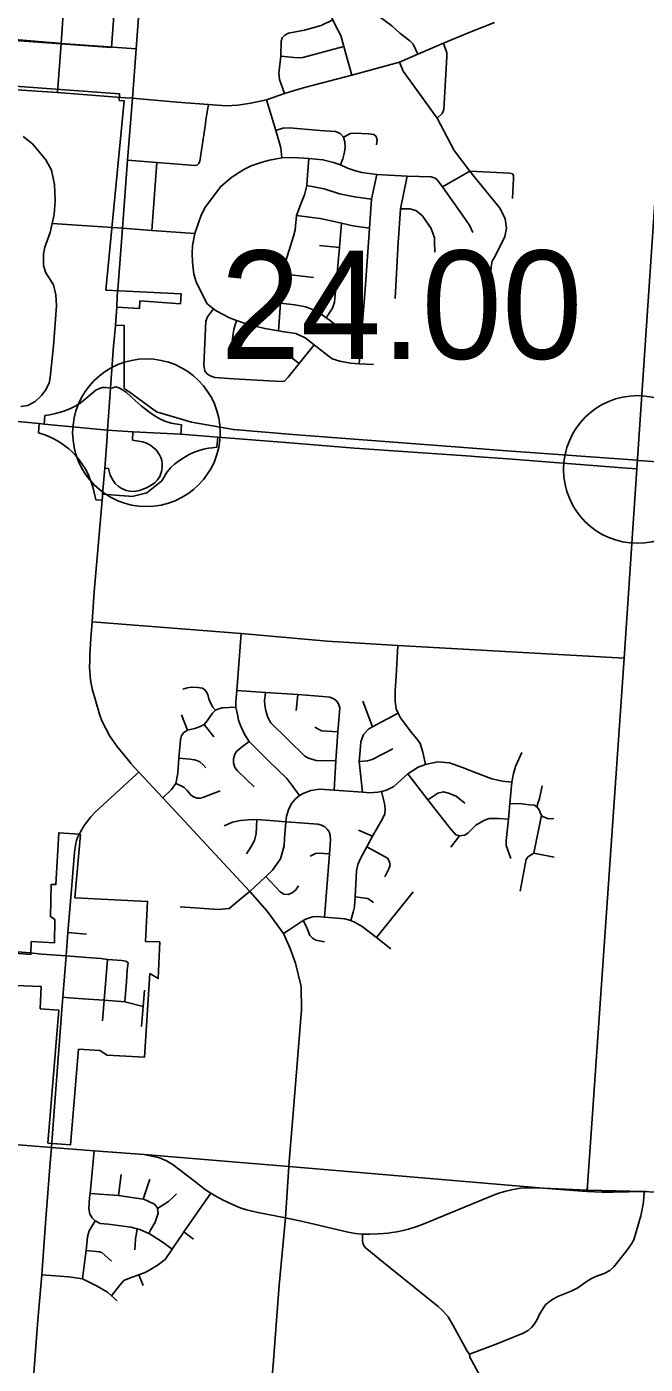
# Model space of a CAD drawing. Extents: x 1729596 to 1934326, y 644115 to 911751.
# Drawn here: x 1874925 to 1881210, y 694653 to 708239 of the extents above; entities that cross this region are included whole.
import ezdxf

# ---------------------------------------------------------------- set-up
doc = ezdxf.new("R2010")
doc.units = 0
for name, color, linetype in [('Default', 7, 'Continuous'), ('GM_X_City_Street', 7, 'Continuous'), ('GM_X_Corporation', 7, 'Continuous'), ('GM_X_County', 7, 'Continuous'), ('GM_X_Interchange_Ramps', 7, 'Continuous'), ('GM_X_Interstate_Route', 7, 'Continuous'), ('GM_X_Township', 7, 'Continuous')]:
    doc.layers.add(name, color=color, linetype=linetype)

msp = doc.modelspace()

# ---------------------------------------------------------------- linework, layer by layer
at = {"layer": 'Default'}
for centre in [(1876141, 704116), (1881130, 703742)]:
    msp.add_circle(centre, 750, dxfattribs=at)
at = {"layer": 'GM_X_City_Street'}
for points in [[(1875274, 708070), (1875309, 708571), (1875328, 709073), (1875361, 709500), (1875364, 709546), (1875414, 710233), (1875461, 710928), (1875468, 711028), (1875511, 711669), (1875549, 711889), (1875577, 712159)], [(1875999, 707513), (1876035, 708014), (1876074, 708518), (1876109, 709012), (1876169, 709781), (1876196, 710119), (1876219, 710444), (1876289, 711348), (1876316, 711707), (1876349, 712047), (1876346, 712158)], [(1878900, 707961), (1878851, 708061), (1878819, 708095), (1878716, 708173), (1878636, 708249), (1878465, 708375), (1878369, 708491), (1878315, 708576), (1878290, 708615), (1878201, 708777), (1878166, 708846), (1878060, 709058), (1878011, 709159), (1877905, 709380), (1877928, 709480), (1877954, 709758), (1877997, 710332)], [(1878227, 707749), (1878147, 708039), (1878115, 708150), (1878065, 708246), (1878035, 708308), (1877916, 708546), (1877682, 708989), (1877593, 709171), (1877560, 709208), (1877515, 709231), (1877044, 709272), (1876811, 709288), (1876494, 709306), (1876464, 709291), (1876441, 709243), (1876424, 709061)], [(1877544, 707561), (1877493, 707704), (1877488, 707767), (1877505, 707940), (1877510, 708093), (1877521, 708128), (1877547, 708155), (1877585, 708174), (1877747, 708206), (1877916, 708253), (1878035, 708308)], [(1877689, 707605), (1877761, 707627), (1878227, 707749), (1878712, 707881), (1878900, 707961), (1879159, 708073), (1879420, 708181), (1879677, 708281)], [(1874358, 708146), (1875249, 708073)], [(1875236, 707572), (1875274, 708070)], [(1875249, 708073), (1875274, 708070), (1876035, 708014)], [(1877505, 707940), (1877643, 707926), (1877695, 707923), (1877731, 707926), (1878147, 708039)], [(1879159, 708073), (1879195, 707976), (1879195, 707936), (1879162, 707398), (1879145, 707359), (1879096, 707310)], [(1872116, 707916), (1872462, 707916), (1872592, 707912), (1872725, 707899), (1872920, 707873), (1873081, 707835), (1873470, 707741), (1873630, 707710), (1873836, 707682), (1873946, 707670), (1874334, 707632), (1874976, 707588), (1875236, 707572), (1875926, 707518)], [(1879596, 705130), (1879645, 705805), (1879654, 705859), (1879689, 705916), (1879784, 706109), (1879798, 706195), (1879786, 706289), (1879734, 706392), (1879482, 706704), (1879428, 706774), (1879267, 706983), (1879096, 707310), (1878750, 707787), (1878712, 707881)], [(1876450, 707475), (1876771, 707449), (1876950, 707437), (1877069, 707444), (1877202, 707464), (1877361, 707497), (1877544, 707561), (1877689, 707605)], [(1875849, 705568), (1875898, 706192), (1875949, 706884), (1875999, 707513)], [(1875926, 707518), (1875999, 707513), (1876450, 707475)], [(1877516, 706907), (1877505, 707011), (1877456, 707185), (1877361, 707497)], [(1876746, 707290), (1876762, 707396)], [(1876762, 707396), (1876771, 707449)], [(1875949, 706884), (1876248, 706859), (1876632, 706831), (1876656, 706835), (1876675, 706850), (1876685, 706873), (1876740, 707253), (1876746, 707290)], [(1877456, 707185), (1877526, 707208), (1877591, 707211), (1877908, 707185), (1878061, 707175), (1878108, 707154), (1878143, 707118), (1878157, 707072), (1878159, 707014), (1878152, 706964), (1878135, 706898), (1878112, 706836)], [(1874865, 704382), (1874935, 704393), (1875009, 704433), (1875076, 704492), (1875116, 704548), (1875151, 704618), (1875162, 704676), (1875197, 704999), (1875227, 705406), (1875222, 705517), (1875198, 705617), (1875118, 705739), (1875095, 705815), (1875094, 705875), (1875096, 705931), (1875109, 706002), (1875163, 706151), (1875182, 706241), (1875202, 706333), (1875214, 706474), (1875208, 706638), (1875175, 706781), (1875120, 706886), (1874984, 707049), (1874888, 707125)], [(1878143, 707118), (1878216, 707155), (1878256, 707159), (1878397, 707153), (1878450, 707144), (1878476, 707123), (1878487, 707091), (1878480, 707041)], [(1876197, 706171), (1876248, 706859)], [(1876632, 706140), (1876666, 706236), (1876698, 706324), (1876741, 706411), (1876896, 706617), (1877008, 706713), (1877132, 706790), (1877206, 706827), (1877316, 706865), (1877392, 706885), (1877516, 706907), (1877635, 706910), (1877791, 706901), (1877935, 706888), (1878042, 706860), (1878112, 706836), (1878183, 706804), (1878265, 706776), (1878330, 706759), (1878481, 706739), (1878792, 706720), (1879033, 706716), (1879075, 706702), (1879096, 706683), (1879151, 706612)], [(1877483, 705150), (1877502, 705433), (1877522, 705729), (1877526, 705765), (1877635, 706112), (1877652, 706177), (1877666, 706321), (1877709, 706441), (1877746, 706531), (1877772, 706628), (1877778, 706733), (1877791, 706901)], [(1878301, 704816), (1878325, 705104), (1878368, 705617), (1878409, 706195), (1878419, 706341), (1878429, 706489), (1878481, 706739)], [(1878700, 706051), (1878700, 706055), (1878702, 706091), (1878724, 706391), (1878792, 706720)], [(1879151, 706612), (1879428, 706774), (1879832, 706753), (1879862, 706745), (1879872, 706728), (1879871, 706698), (1879859, 706494)], [(1877772, 706628), (1877947, 706593), (1878102, 706542), (1878255, 706511), (1878429, 706489)], [(1879151, 706612), (1879353, 706327), (1879427, 706216), (1879456, 706151)], [(1879068, 706056), (1879067, 706096), (1879033, 706191), (1878944, 706321), (1878879, 706373), (1878819, 706390), (1878724, 706391)], [(1875182, 706241), (1875898, 706192)], [(1877666, 706321), (1877907, 706291), (1878033, 706266), (1878124, 706245), (1878237, 706218), (1878409, 706195)], [(1877966, 705284), (1878032, 705382), (1878053, 705442), (1878102, 705996), (1878124, 706245)], [(1875898, 706192), (1876197, 706171), (1876632, 706140)], [(1876632, 706140), (1876610, 706018), (1876606, 705935), (1876608, 705849), (1876623, 705725), (1876645, 705648), (1876754, 705429), (1876821, 705374), (1876848, 705353), (1876986, 705282), (1877055, 705257), (1877175, 705214), (1877344, 705173), (1877483, 705150), (1877541, 705141), (1877658, 705125), (1877753, 705079), (1877847, 705007), (1877879, 704982), (1878029, 704865), (1878106, 704842), (1878215, 704822), (1878301, 704816), (1878449, 704807)], [(1877898, 706018), (1878102, 705996)], [(1878669, 705479), (1878700, 706051)], [(1879071, 705948), (1879068, 706054), (1879068, 706056)], [(1877522, 705729), (1877840, 705691)], [(1875840, 705410), (1875848, 705557), (1875849, 705568)], [(1877502, 705433), (1877650, 705416), (1877759, 705394), (1877886, 705343), (1877966, 705284), (1877998, 705261), (1878132, 705156), (1878165, 705135), (1878217, 705120), (1878325, 705104)], [(1875830, 705252), (1875839, 705391), (1875840, 705410)], [(1876758, 704715), (1876735, 704740), (1876724, 704806), (1876746, 705248), (1876763, 705292), (1876821, 705374)], [(1875693, 703461), (1875695, 703490), (1875717, 703755), (1875739, 704022), (1875747, 704141), (1875775, 704569), (1875805, 704999), (1875826, 705199)], [(1875826, 705199), (1875827, 705208), (1875830, 705252)], [(1877227, 704927), (1877084, 704945), (1877016, 704961), (1877013, 704991), (1877015, 705073), (1877028, 705163), (1877035, 705189), (1877055, 705257)], [(1876758, 704715), (1876790, 704694), (1876836, 704675), (1877027, 704662), (1877511, 704635), (1877543, 704638), (1877582, 704681), (1877693, 704818), (1877847, 705007)], [(1877416, 704895), (1877572, 704888), (1877622, 704873), (1877693, 704818)], [(1875565, 701798), (1875566, 701857), (1875576, 702030), (1875589, 702195), (1875611, 702499), (1875690, 703431), (1875693, 703461)], [(1875589, 702195), (1877103, 702076), (1877979, 701998), (1878695, 701955), (1880996, 701827)], [(1877696, 700430), (1877630, 700523), (1877566, 700602), (1877382, 700781), (1877218, 700944), (1877185, 700978), (1877141, 701046), (1877097, 701140), (1877078, 701195), (1877065, 701254), (1877051, 701329), (1877051, 701381), (1877058, 701497), (1877103, 702076)], [(1878977, 700745), (1878949, 700871), (1878921, 700959), (1878890, 701006), (1878831, 701075), (1878722, 701218), (1878699, 701268), (1878680, 701311), (1878670, 701385), (1878670, 701492), (1878677, 701644), (1878695, 701955)], [(1875980, 700761), (1875841, 700930), (1875769, 701034), (1875687, 701189), (1875663, 701256), (1875590, 701514), (1875572, 701605), (1875563, 701733), (1875565, 701798)], [(1876510, 701512), (1876558, 701525), (1876597, 701530), (1876664, 701529), (1876710, 701521), (1876736, 701502), (1876753, 701480), (1876764, 701455), (1876774, 701412), (1876784, 701384), (1876816, 701329), (1876843, 701297)], [(1877058, 701497), (1877350, 701477), (1877678, 701455), (1877934, 701435), (1878004, 701428), (1878046, 701413), (1878077, 701387)], [(1877350, 701477), (1877342, 701396), (1877344, 701347), (1877353, 701289), (1877374, 701224), (1877405, 701168), (1877749, 700829), (1877787, 700808), (1877867, 700786), (1878065, 700781)], [(1877664, 701293), (1877678, 701455)], [(1878049, 700484), (1878065, 700781), (1878086, 701076), (1878105, 701321), (1878093, 701361), (1878077, 701387)], [(1878439, 701127), (1878340, 701388)], [(1876307, 700408), (1876396, 700492), (1876441, 700552), (1876459, 700657), (1876471, 700808), (1876486, 700997), (1876498, 701040), (1876522, 701071), (1876558, 701094), (1876584, 701100), (1876634, 701111), (1876686, 701131), (1876726, 701151), (1876758, 701188), (1876813, 701266), (1876843, 701297), (1876876, 701311), (1876911, 701321), (1877051, 701329)], [(1876558, 701094), (1876497, 701251)], [(1878338, 700465), (1878303, 700775), (1878312, 700886), (1878320, 700974), (1878347, 701049), (1878401, 701106), (1878439, 701127), (1878526, 701176), (1878699, 701268)], [(1876726, 701151), (1876826, 701027)], [(1877852, 701125), (1877921, 701086), (1878086, 701076)], [(1877185, 700978), (1877104, 700917), (1877057, 700878), (1877038, 700849), (1877026, 700803), (1877025, 700762), (1877040, 700716), (1877068, 700681), (1877237, 700517)], [(1876471, 700808), (1876583, 700798), (1876630, 700793), (1876654, 700786), (1876684, 700773), (1876719, 700743), (1876744, 700713)], [(1878303, 700775), (1878388, 700782), (1878434, 700797), (1878646, 700903)], [(1879845, 699790), (1879796, 699921), (1879795, 699972), (1879819, 700191), (1879833, 700349), (1879853, 700566), (1879871, 700653), (1879890, 700725), (1879957, 700866)], [(1875469, 700056), (1875481, 700077), (1875509, 700124), (1875542, 700170), (1875576, 700213), (1875618, 700257), (1875996, 700608), (1876064, 700668), (1875984, 700755), (1875980, 700761)], [(1877596, 696754), (1877635, 697244), (1877717, 698254), (1877713, 698490), (1877656, 698728), (1877603, 698875), (1877533, 699027), (1877367, 699254), (1877191, 699455), (1876307, 700408), (1876064, 700668)], [(1877165, 699434), (1877191, 699455), (1877354, 699608), (1877421, 699672), (1877502, 699786), (1877539, 699920), (1877544, 699994), (1877557, 700162), (1877565, 700221), (1877589, 700294), (1877619, 700351), (1877657, 700395), (1877696, 700430), (1877741, 700455), (1877810, 700482), (1877898, 700495), (1878049, 700484), (1878338, 700465), (1878412, 700458), (1878491, 700464), (1878528, 700470), (1878580, 700486), (1878656, 700522), (1878796, 700649), (1878902, 700717), (1878977, 700745), (1878990, 700750), (1879102, 700771), (1879222, 700761), (1879353, 700714), (1879480, 700663), (1879652, 700600), (1879759, 700577), (1879853, 700566)], [(1876441, 700552), (1876493, 700528), (1876525, 700510), (1876554, 700481), (1876589, 700442), (1876614, 700420), (1876635, 700410), (1876658, 700403), (1876687, 700403), (1876713, 700411), (1876774, 700434), (1876889, 700479)], [(1878796, 700649), (1879001, 700386), (1879221, 700104), (1879285, 700030), (1879321, 700021)], [(1880112, 700311), (1880116, 700342), (1880135, 700401), (1880163, 700529)], [(1878218, 699160), (1878243, 699244), (1878254, 699298), (1878261, 699401), (1878274, 699664), (1878289, 699728), (1878316, 699791), (1878382, 699908), (1878439, 700016), (1878540, 700192), (1878562, 700244), (1878567, 700295), (1878561, 700348), (1878528, 700470)], [(1879001, 700386), (1879102, 700453), (1879158, 700466), (1879210, 700454), (1879289, 700425), (1879375, 700351)], [(1879833, 700349), (1879956, 700347), (1880030, 700337), (1880084, 700332), (1880112, 700311), (1880131, 700285), (1880148, 700241), (1880155, 700231), (1880165, 700218), (1880227, 700193), (1880279, 700196)], [(1876932, 700121), (1877017, 700158), (1877098, 700178), (1877175, 700184), (1877264, 700185), (1877438, 700174), (1877557, 700162), (1877565, 700162)], [(1877158, 699839), (1877206, 699912), (1877239, 699972), (1877255, 700045), (1877264, 700185)], [(1877565, 700162), (1877881, 700138), (1877919, 700130), (1877953, 700111), (1877979, 700088)], [(1879321, 700021), (1879377, 700026), (1879409, 700050), (1879487, 700128), (1879568, 700177), (1879624, 700196), (1879722, 700196), (1879819, 700191)], [(1880155, 700231), (1880078, 699846), (1880283, 699803)], [(1875179, 696910), (1875282, 698254), (1875293, 698383), (1875325, 698801), (1875344, 699037), (1875375, 699434), (1875410, 699855), (1875420, 699924), (1875424, 699945), (1875432, 699972), (1875442, 700004), (1875458, 700036), (1875465, 700049), (1875469, 700056)], [(1877951, 699195), (1878002, 699838), (1878013, 699977), (1878008, 700029), (1877997, 700061), (1877979, 700088)], [(1878297, 700079), (1878439, 700016)], [(1879233, 699907), (1879321, 700021)], [(1878382, 699908), (1878559, 699811), (1878592, 699792), (1878609, 699763), (1878619, 699730), (1878608, 699691), (1878564, 699605)], [(1877806, 699814), (1877858, 699840), (1877888, 699846), (1878002, 699838)], [(1879937, 699457), (1880001, 699782), (1880022, 699810), (1880078, 699846)], [(1877354, 699608), (1877501, 699451), (1877538, 699427), (1877581, 699423), (1877621, 699440), (1877660, 699471), (1877686, 699513)], [(1878478, 698988), (1878852, 699452)], [(1876484, 699300), (1876872, 699271), (1876982, 699284), (1877165, 699434)], [(1878261, 699401), (1878392, 699384), (1878449, 699344)], [(1877533, 699027), (1877593, 699066), (1877733, 699161), (1877767, 699178), (1877830, 699198), (1877879, 699200), (1877951, 699195), (1878156, 699176), (1878218, 699160), (1878261, 699139), (1878332, 699101), (1878478, 698988), (1878625, 698872)], [(1875344, 699037), (1875531, 699023)], [(1877950, 698944), (1877862, 698961), (1877828, 698980), (1877802, 699009), (1877769, 699095), (1877733, 699161)], [(1874063, 698907), (1874957, 698831)], [(1874957, 698831), (1875078, 698820), (1875325, 698801)], [(1875325, 698801), (1875536, 698783), (1875682, 698774), (1875744, 698764), (1875748, 698764)], [(1875693, 698141), (1875710, 698351), (1875744, 698764)], [(1875748, 698764), (1875890, 698755), (1875933, 698747), (1875954, 698730)], [(1875920, 698334), (1875937, 698540), (1875946, 698661), (1875954, 698730)], [(1875293, 698383), (1875355, 698375), (1875499, 698366), (1875710, 698351), (1875920, 698334), (1876108, 698286)], [(1876092, 698084), (1876108, 698286), (1876120, 698454)], [(1869895, 697274), (1871736, 697131), (1875175, 696856)], [(1875175, 696856), (1875175, 696856), (1875179, 696910)], [(1874409, 686478), (1874480, 687499), (1874558, 688592), (1874608, 689305), (1874622, 689526), (1874627, 689590), (1874698, 690594), (1874737, 691097), (1874807, 692083), (1874880, 693048), (1875039, 695102), (1875078, 695560), (1875115, 696086), (1875158, 696658), (1875175, 696856)], [(1875175, 696856), (1875611, 696821), (1875979, 696792)], [(1875621, 696109), (1875588, 696140), (1875567, 696179), (1875556, 696231), (1875564, 696345), (1875568, 696387), (1875611, 696821)], [(1875979, 696792), (1876119, 696782), (1876275, 696750), (1876344, 696719), (1876414, 696677), (1876629, 696512), (1876741, 696426), (1876796, 696389), (1876847, 696359), (1876920, 696319), (1877003, 696281), (1877053, 696259), (1877104, 696239), (1877157, 696223), (1877214, 696207), (1877273, 696193), (1877555, 696140)], [(1877360, 689471), (1877362, 689824), (1877353, 690101), (1877342, 690429), (1877333, 690844), (1877311, 691542), (1877303, 691855), (1877319, 692456), (1877323, 692848), (1877329, 693459), (1877371, 694006), (1877430, 694648), (1877491, 695456), (1877555, 696140), (1877589, 696661), (1877596, 696754)], [(1875858, 696367), (1875884, 696581)], [(1876107, 696331), (1876175, 696534)], [(1875568, 696387), (1875858, 696367), (1876107, 696331), (1876113, 696330), (1876222, 696278), (1876253, 696242), (1876254, 696236), (1876261, 696187), (1876230, 696095), (1876186, 696021), (1876164, 695982)], [(1876254, 696236), (1876366, 696305), (1876409, 696346), (1876445, 696385)], [(1876520, 695998), (1876520, 695998), (1876796, 696389)], [(1878337, 695974), (1878408, 695973), (1878497, 695976), (1878551, 695980), (1878596, 695985), (1878634, 695990), (1878684, 695999), (1878749, 696013), (1878805, 696026), (1878867, 696044), (1878936, 696068), (1879668, 696371), (1879722, 696390), (1879793, 696412), (1879868, 696428), (1879943, 696440), (1880029, 696445), (1880175, 696442), (1880568, 696412)], [(1879424, 694754), (1879696, 694856), (1879968, 694967), (1880020, 694996), (1880055, 695025), (1880076, 695052), (1880102, 695092), (1880120, 695126), (1880129, 695148), (1880149, 695183), (1880176, 695225), (1880197, 695255), (1880219, 695278), (1880269, 695315), (1880320, 695341), (1880457, 695396), (1880524, 695430), (1880609, 695489), (1880665, 695524), (1880725, 695551), (1880793, 695576), (1880850, 695606), (1880890, 695643), (1881022, 695809), (1881070, 695875), (1881092, 695915), (1881164, 696161), (1881190, 696279), (1881194, 696342), (1881199, 696408), (1881221, 696407)], [(1880568, 696412), (1880623, 696408), (1880772, 696401), (1880884, 696401), (1881199, 696408)], [(1875491, 695522), (1875508, 695655), (1875528, 695809), (1875542, 695947), (1875559, 696009), (1875621, 696109)], [(1875621, 696109), (1875671, 696084), (1875752, 696075), (1875981, 696044), (1876048, 696027), (1876075, 696020), (1876164, 695982), (1876168, 695980), (1876302, 695895), (1876402, 695821)], [(1877555, 696140), (1877729, 696102), (1878102, 696015), (1878190, 695993), (1878267, 695980), (1878329, 695975)], [(1875785, 695349), (1875870, 695457), (1875913, 695502), (1875987, 695533), (1876065, 695562), (1876134, 695588), (1876249, 695656), (1876330, 695716), (1876402, 695821), (1876429, 695861), (1876503, 695972), (1876520, 695998)], [(1876023, 695815), (1876031, 695923), (1876048, 696027)], [(1876520, 695998), (1876620, 695925)], [(1878329, 695975), (1878337, 695974), (1878337, 695910), (1878340, 695883), (1878349, 695858), (1878368, 695837), (1878397, 695811), (1878496, 695731), (1879104, 695238), (1879151, 695200), (1879181, 695166), (1879206, 695136), (1879258, 695046), (1879400, 694784), (1879424, 694754)], [(1875528, 695809), (1875665, 695796), (1875687, 695788), (1875787, 695699)], [(1875078, 695560), (1875354, 695541), (1875491, 695522), (1875640, 695446), (1875747, 695384), (1875785, 695349), (1875843, 695297)], [(1876107, 695454), (1876065, 695562)], [(1879424, 694754), (1879428, 694726), (1879712, 694203)]]:
    msp.add_lwpolyline(points, dxfattribs=at)
at = {"layer": 'GM_X_Corporation'}
for points in [[(1875876, 709278), (1875786, 708030), (1874241, 708141)], [(1874202, 707681), (1875869, 707557), (1875865, 707490), (1875915, 707486), (1875729, 705562), (1876493, 705528), (1876486, 705425), (1876074, 705454), (1876069, 705377), (1875839, 705391), (1875827, 705208), (1875916, 705203), (1875916, 704563), (1875964, 704532), (1876243, 704328), (1876598, 704224), (1877024, 704147), (1877628, 704097), (1879365, 703965), (1879804, 703931), (1881129, 703836), (1881141, 703834), (1881613, 703801)], [(1874806, 698501), (1875072, 698489), (1875062, 698264), (1875250, 698251), (1875140, 696899), (1875369, 696881), (1875452, 697853), (1875666, 697841), (1875742, 697793), (1876123, 697773), (1876177, 698621), (1876259, 698571), (1876277, 698943), (1876132, 698947), (1876153, 699355), (1875415, 699391), (1875471, 700035), (1875458, 700036), (1875250, 700052), (1875222, 699525), (1875172, 699526), (1875166, 699200), (1875210, 699172), (1875206, 698932), (1874971, 698947), (1874965, 698815), (1873913, 698904)]]:
    msp.add_lwpolyline(points, dxfattribs=at)
at = {"layer": 'GM_X_County'}
msp.add_lwpolyline([(1892450, 730067), (1892092, 723948), (1892003, 722602), (1891818, 719820), (1890201, 719965), (1890151, 719240), (1889790, 714054), (1889730, 713187), (1889680, 712466), (1889514, 710092), (1889457, 709269), (1889273, 706617), (1886742, 706790), (1881354, 707158), (1881125, 703749), (1880996, 701827), (1880648, 696807), (1880621, 696420), (1881199, 696408), (1881620, 696382), (1884619, 696174), (1885889, 696091), (1885509, 690950)], dxfattribs=at)
at = {"layer": 'GM_X_Interchange_Ramps'}
for points in [[(1875775, 704569), (1875730, 704575), (1875696, 704575), (1875670, 704568), (1875628, 704547), (1875540, 704472), (1875464, 704413), (1875417, 704385), (1875362, 704359), (1875291, 704331), (1875217, 704310), (1875159, 704296), (1875110, 704290), (1875101, 704204)], [(1876491, 704101), (1876498, 704195), (1876392, 704214), (1876328, 704234), (1876278, 704258), (1876218, 704291), (1876161, 704331), (1876088, 704389), (1876028, 704443), (1875937, 704525), (1875899, 704552), (1875868, 704569), (1875835, 704580), (1875817, 704579), (1875800, 704571), (1875775, 704569)], [(1875052, 704208), (1875043, 704115), (1875108, 704094), (1875150, 704077), (1875192, 704058), (1875232, 704036), (1875274, 704010), (1875312, 703983), (1875352, 703951), (1875393, 703913), (1875424, 703880), (1875458, 703839), (1875495, 703787), (1875527, 703734), (1875552, 703684), (1875577, 703624), (1875595, 703567), (1875609, 703507), (1875627, 703435), (1875690, 703431)], [(1875695, 703490), (1875741, 703487), (1875867, 703477), (1875961, 703470), (1875996, 703469), (1876144, 703505), (1876297, 703628), (1876350, 703719), (1876389, 703761), (1876426, 703795), (1876466, 703826), (1876523, 703864), (1876574, 703893), (1876619, 703913), (1876667, 703931), (1876721, 703947), (1876771, 703957), (1876808, 703963), (1876857, 703970), (1876865, 704071)], [(1876004, 704123), (1876001, 704040), (1876101, 704023), (1876134, 704013), (1876162, 704000), (1876187, 703985), (1876211, 703967), (1876235, 703944), (1876254, 703921), (1876273, 703892), (1876286, 703865), (1876297, 703832), (1876302, 703798), (1876302, 703762), (1876295, 703721), (1876277, 703672), (1876255, 703637), (1876226, 703608), (1876189, 703582), (1876148, 703559), (1876108, 703542), (1876069, 703529), (1876018, 703520), (1875972, 703522), (1875936, 703530), (1875883, 703553), (1875853, 703573), (1875824, 703601), (1875802, 703631), (1875788, 703654), (1875774, 703684), (1875754, 703753), (1875717, 703755)]]:
    msp.add_lwpolyline(points, dxfattribs=at)
at = {"layer": 'GM_X_Interstate_Route'}
for points in [[(1871153, 704512), (1872167, 704427), (1874319, 704276), (1875052, 704208), (1875101, 704204), (1875747, 704141), (1876004, 704123)], [(1876004, 704123), (1876491, 704101), (1876865, 704071), (1877553, 704015), (1877557, 704015)], [(1877557, 704015), (1878256, 703957), (1879442, 703876), (1879474, 703874)], [(1879474, 703874), (1879857, 703848), (1880980, 703760), (1881125, 703749)]]:
    msp.add_lwpolyline(points, dxfattribs=at)
at = {"layer": 'GM_X_Township'}
msp.add_lwpolyline([(1880623, 696448), (1880621, 696420), (1880175, 696442), (1877589, 696661), (1876119, 696782), (1875611, 696821), (1875175, 696856), (1871736, 697131), (1869861, 697276), (1869683, 697291), (1869190, 697337), (1868327, 697375), (1868165, 697391), (1866610, 697540), (1866139, 697568), (1865732, 697627), (1865633, 697623), (1865514, 697621), (1865166, 697644), (1862555, 697842)], dxfattribs=at)

# ---------------------------------------------------------------- texts
at = {"layer": 'Default'}
msp.add_text('24.00', height=1100, dxfattribs=at).set_placement((1876891, 704866))

doc.saveas('drawing.dxf')
